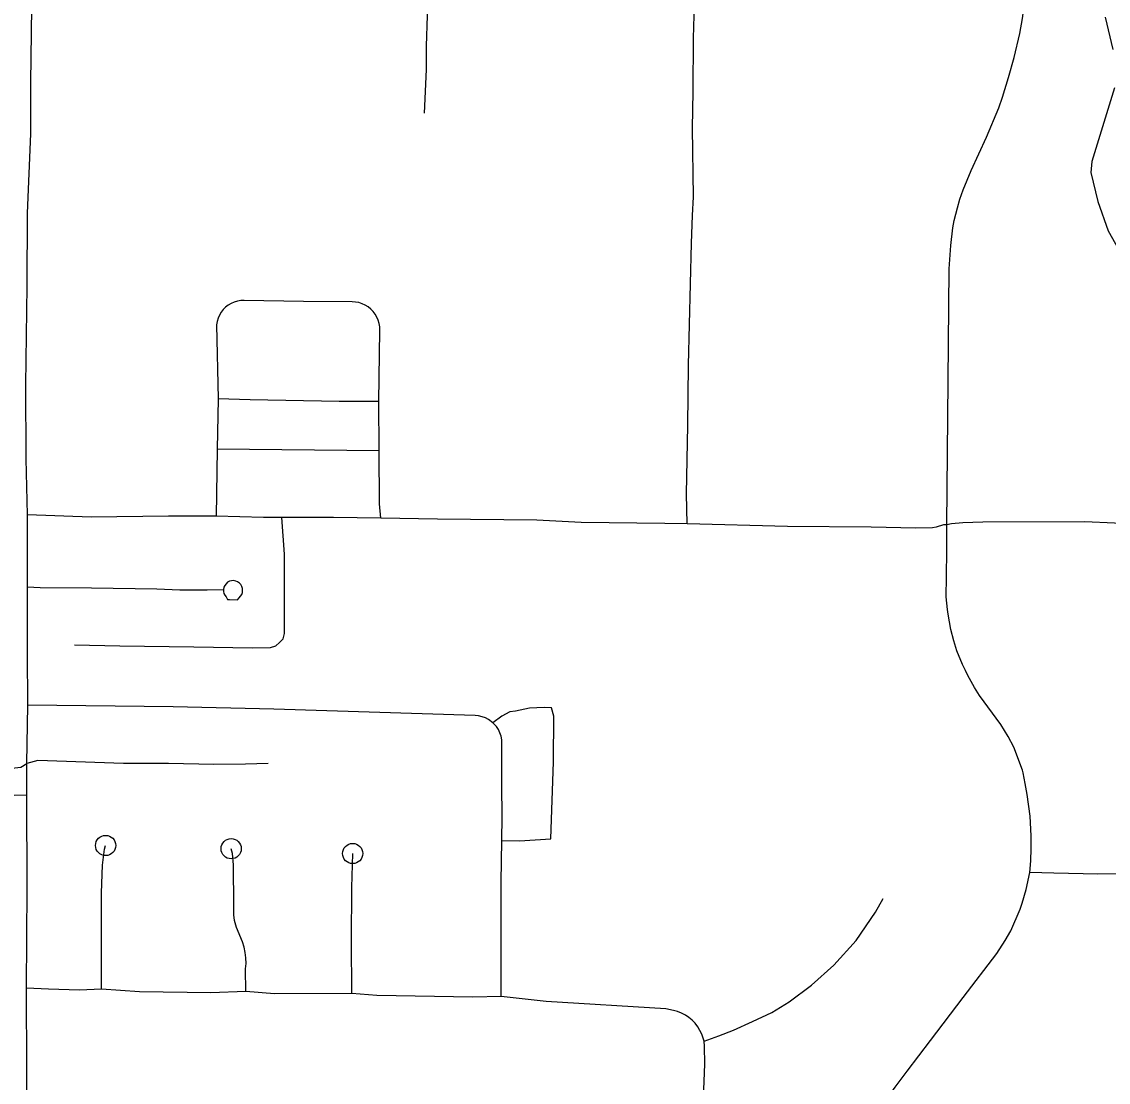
# Model space of a CAD drawing. Extents: x -19 to 366, y -4 to 359.
# Drawn here: x 147.247 to 147.756, y 192.458 to 192.955 of the extents above; entities that cross this region are included whole.
import ezdxf

# ---------------------------------------------------------------- set-up
doc = ezdxf.new("R2010")
doc.units = 0
for name, color, linetype in [('R_Striping', 7, 'Continuous'), ('R_Temp Easement', 7, 'Continuous'), ('Sheet Fence', 7, 'Continuous')]:
    doc.layers.add(name, color=color, linetype=linetype)

msp = doc.modelspace()

# ---------------------------------------------------------------- linework, layer by layer
at = {"layer": 'R_Striping'}
for points in [[(147.25014, 192.7239), (147.24938, 192.75012), (147.24926, 192.78476), (147.24989, 192.83101), (147.25013, 192.86512), (147.25171, 192.90233), (147.25167, 192.92667), (147.25181, 192.93772), (147.25223, 192.97358)], [(147.43772, 192.97215), (147.43683, 192.94326), (147.4368, 192.93243), (147.43587, 192.91193)], [(147.559, 192.71975), (147.5587, 192.73369), (147.55928, 192.76572), (147.55957, 192.79399), (147.56106, 192.85116), (147.56151, 192.86397), (147.56204, 192.87286), (147.56146, 192.90497), (147.56178, 192.92216), (147.56198, 192.94707), (147.56243, 192.96295), (147.56249, 192.97049)], [(147.68059, 192.71928), (147.68118, 192.7865), (147.68166, 192.83915), (147.68245, 192.85004), (147.68343, 192.8583), (147.68407, 192.86164), (147.68557, 192.8677), (147.68673, 192.87177), (147.68823, 192.87611), (147.69203, 192.88515), (147.69926, 192.90077), (147.70494, 192.91452), (147.70673, 192.91952), (147.70953, 192.92866), (147.7121, 192.93796), (147.71474, 192.94923), (147.71609, 192.95634), (147.71673, 192.96108), (147.71909, 192.96561), (147.71992, 192.96691), (147.7204, 192.96929)], [(147.41457, 192.77698), (147.41514, 192.81028), (147.41507, 192.81187), (147.41481, 192.81345), (147.41433, 192.81498), (147.4137, 192.81645), (147.4129, 192.81782), (147.41194, 192.8191), (147.41081, 192.82024), (147.40958, 192.82124), (147.4082, 192.82208), (147.40676, 192.82275), (147.40523, 192.82324), (147.40366, 192.82354), (147.40207, 192.82365), (147.37935, 192.8238), (147.35153, 192.82431), (147.34994, 192.82424), (147.34839, 192.82398), (147.34689, 192.82352), (147.34544, 192.82288), (147.34409, 192.82207), (147.34284, 192.8211), (147.34174, 192.81999), (147.34078, 192.81874), (147.33997, 192.81738), (147.33935, 192.81594), (147.33889, 192.81442), (147.33863, 192.81287), (147.33936, 192.77821)], [(147.33936, 192.77821), (147.33895, 192.75467)], [(147.41457, 192.77698), (147.396, 192.77697), (147.3543, 192.77768), (147.33936, 192.77821)], [(147.41472, 192.75385), (147.41457, 192.77698)], [(147.33895, 192.75467), (147.33843, 192.72325)], [(147.41472, 192.75385), (147.33895, 192.75467)], [(147.41557, 192.72231), (147.41485, 192.72902), (147.41472, 192.75385)], [(147.25003, 192.69016), (147.25014, 192.7239)], [(147.33843, 192.72325), (147.31609, 192.72336), (147.27992, 192.72287), (147.25014, 192.7239)], [(147.27216, 192.663), (147.29335, 192.66257), (147.32794, 192.66219), (147.3555, 192.66161), (147.36395, 192.66186), (147.36639, 192.66264), (147.36812, 192.66411), (147.36984, 192.66592), (147.37045, 192.66841), (147.37044, 192.68385), (147.37041, 192.7055), (147.36919, 192.7226)], [(147.36919, 192.7226), (147.36066, 192.72259), (147.33843, 192.72325)], [(147.41557, 192.72231), (147.39335, 192.7226), (147.36919, 192.7226)], [(147.559, 192.71975), (147.54855, 192.71988), (147.50937, 192.72036), (147.48868, 192.72147), (147.44216, 192.72186), (147.41557, 192.72231)], [(147.68059, 192.71928), (147.67905, 192.71918), (147.67565, 192.71806), (147.67395, 192.71777), (147.66612, 192.71766), (147.64524, 192.71817), (147.60601, 192.7184), (147.559, 192.71975)], [(147.70932, 192.6202), (147.70593, 192.62576), (147.69596, 192.63931), (147.69364, 192.64303), (147.69051, 192.64871), (147.68935, 192.65111), (147.68801, 192.65392), (147.68536, 192.66027), (147.68387, 192.6649), (147.6825, 192.6703), (147.6812, 192.67744), (147.68097, 192.67965), (147.68036, 192.68552), (147.68025, 192.68928), (147.68039, 192.69116), (147.68062, 192.71105), (147.68059, 192.71928)], [(147.81373, 192.71619), (147.79251, 192.71615), (147.78711, 192.71638), (147.78034, 192.71704), (147.77308, 192.71821), (147.75907, 192.72003), (147.74527, 192.72069), (147.69748, 192.72053), (147.68819, 192.72012), (147.6828, 192.71964), (147.68059, 192.71928)], [(147.34184, 192.68903), (147.34185, 192.68806), (147.34207, 192.68711), (147.34247, 192.68623), (147.34306, 192.68546), (147.34379, 192.68421), (147.34464, 192.6842), (147.34841, 192.68415), (147.34921, 192.68508), (147.3499, 192.68578), (147.35039, 192.68661), (147.35072, 192.68752), (147.35084, 192.68849), (147.35076, 192.68947), (147.35045, 192.69041), (147.34997, 192.69126), (147.34929, 192.69198), (147.34849, 192.69255), (147.34758, 192.69292), (147.3466, 192.69309), (147.34563, 192.69304), (147.34467, 192.69278), (147.34381, 192.69232), (147.34307, 192.69168), (147.34247, 192.69089), (147.34205, 192.68999), (147.34184, 192.68903)], [(147.25015, 192.65951), (147.25006, 192.68548), (147.25003, 192.69016)], [(147.25003, 192.69016), (147.25596, 192.68987), (147.28003, 192.68975), (147.31069, 192.68921), (147.32139, 192.68887), (147.33418, 192.68877), (147.34184, 192.68903)], [(147.25018, 192.6348), (147.25015, 192.65951)], [(147.24981, 192.60755), (147.25018, 192.6348)], [(147.36545, 192.633), (147.31829, 192.63397), (147.25018, 192.6348)], [(147.46798, 192.62657), (147.46599, 192.62807), (147.46453, 192.62883), (147.46297, 192.62939), (147.46133, 192.62974), (147.45969, 192.62989), (147.36545, 192.633)], [(147.47224, 192.5715), (147.48043, 192.57135), (147.49523, 192.57222), (147.49645, 192.60834), (147.49659, 192.62972), (147.49544, 192.63351), (147.49209, 192.63367), (147.48516, 192.63346), (147.47862, 192.63196), (147.476, 192.63163), (147.47222, 192.62971), (147.46798, 192.62657)], [(147.47224, 192.5715), (147.47245, 192.58258), (147.47222, 192.59739), (147.47227, 192.61698), (147.47217, 192.61865), (147.47186, 192.62028), (147.47132, 192.62186), (147.47061, 192.62336), (147.46969, 192.62475), (147.46798, 192.62657)], [(147.71949, 192.55648), (147.71995, 192.56188), (147.72011, 192.56764), (147.72005, 192.57357), (147.71965, 192.58287), (147.7183, 192.59301), (147.71723, 192.59812), (147.71644, 192.60315), (147.71609, 192.60441), (147.71194, 192.61509), (147.70932, 192.6202)], [(147.18834, 192.60483), (147.2111, 192.60475), (147.23675, 192.60465), (147.247, 192.60581), (147.24981, 192.60755)], [(147.24976, 192.59269), (147.24981, 192.60755)], [(147.36278, 192.60747), (147.35218, 192.60712), (147.33736, 192.60703), (147.31617, 192.60745), (147.295, 192.60753), (147.25486, 192.60884), (147.24981, 192.60755)], [(147.24976, 192.59269), (147.244, 192.59258), (147.22841, 192.59306), (147.21145, 192.59312), (147.20605, 192.59314), (147.18713, 192.59295)], [(147.24962, 192.50231), (147.24987, 192.5492), (147.24976, 192.59269)], [(147.47186, 192.49846), (147.47195, 192.55188), (147.47224, 192.5715)], [(147.28478, 192.50179), (147.28471, 192.54701), (147.28525, 192.55988), (147.2862, 192.56738), (147.28667, 192.56913)], [(147.35233, 192.50082), (147.35223, 192.51129), (147.35242, 192.51387), (147.35236, 192.51645), (147.35207, 192.51902), (147.35155, 192.52155), (147.35081, 192.52403), (147.34789, 192.53064), (147.34701, 192.534), (147.34664, 192.53672), (147.34663, 192.5388), (147.34678, 192.54086), (147.3466, 192.56012), (147.34614, 192.56542), (147.34546, 192.56761)], [(147.40193, 192.4998), (147.40181, 192.5245), (147.40196, 192.54949), (147.40236, 192.56534)], [(147.64211, 192.4239), (147.64308, 192.43006), (147.64456, 192.43553), (147.64589, 192.43934), (147.64751, 192.4429), (147.64933, 192.44616), (147.65642, 192.45597), (147.66205, 192.46341), (147.67292, 192.47782), (147.68825, 192.49792), (147.70396, 192.51849), (147.70801, 192.52456), (147.71062, 192.52923), (147.71501, 192.53925), (147.71597, 192.54208), (147.71784, 192.54855), (147.71949, 192.55648)], [(147.80374, 192.55478), (147.80023, 192.55492), (147.76939, 192.55582), (147.75132, 192.5557), (147.73075, 192.55609), (147.71949, 192.55648)], [(147.56697, 192.47749), (147.57381, 192.47993), (147.58064, 192.48261), (147.58955, 192.48664), (147.59868, 192.491), (147.60675, 192.49595), (147.61731, 192.50373), (147.62772, 192.51302), (147.6381, 192.5246), (147.6472, 192.53787), (147.65077, 192.54426)], [(147.25074, 192.40783), (147.24977, 192.45697), (147.24974, 192.46365), (147.24962, 192.50231)], [(147.28478, 192.50179), (147.27447, 192.50135), (147.25989, 192.50179), (147.24962, 192.50231)], [(147.35233, 192.50082), (147.33601, 192.50018), (147.30255, 192.50066), (147.28478, 192.50179)], [(147.40193, 192.4998), (147.36577, 192.49966), (147.35233, 192.50082)], [(147.47186, 192.49846), (147.45871, 192.49804), (147.41371, 192.49888), (147.40193, 192.4998)], [(147.56697, 192.47749), (147.56587, 192.48076), (147.56501, 192.48257), (147.56399, 192.48429), (147.56276, 192.48588), (147.56139, 192.48733), (147.55984, 192.48862), (147.55819, 192.48974), (147.55641, 192.49067), (147.55454, 192.4914), (147.55261, 192.49193), (147.54904, 192.49261), (147.49301, 192.49608), (147.47186, 192.49846)], [(147.56642, 192.43469), (147.56635, 192.44283), (147.56722, 192.46671), (147.56718, 192.47511), (147.56697, 192.47749)]]:
    msp.add_lwpolyline(points, dxfattribs=at)
for centre in [(147.28667, 192.56913), (147.34546, 192.56761), (147.40236, 192.56534)]:
    msp.add_circle(centre, 0.00473, dxfattribs=at)
at = {"layer": 'R_Temp Easement'}
for points in [[(147.75476, 192.95685), (147.7583, 192.94171)], [(147.75922, 192.92389), (147.74853, 192.88928), (147.74801, 192.88416), (147.75135, 192.87053), (147.7562, 192.85692), (147.76872, 192.83464)]]:
    msp.add_lwpolyline(points, dxfattribs=at)
at = {"layer": 'Sheet Fence'}
for points in [[(154.11585, 1.87092), (153.9063, 10.48743), (153.69602, 19.10409), (153.48501, 27.72087), (153.27327, 36.3378), (153.0608, 44.95486), (152.84759, 53.57206), (152.63366, 62.1894), (152.419, 70.80688), (152.20362, 79.42449), (151.98751, 88.04225), (151.77068, 96.66014), (151.55312, 105.27817), (151.33484, 113.89634), (151.11584, 122.51465), (150.89612, 131.13311), (150.67568, 139.7517), (150.45452, 148.37043), (150.23264, 156.98931), (150.01005, 165.60832), (149.78674, 174.22748), (149.56272, 182.84677), (149.33799, 191.46621), (149.11254, 200.0858), (148.88638, 208.70552), (148.65952, 217.32539), (148.43194, 225.9454), (148.20366, 234.56555), (147.97466, 243.18584), (147.74497, 251.80628), (147.51457, 260.42687), (147.28346, 269.04759), (147.05165, 277.66846), (146.81914, 286.28948), (146.58593, 294.91064), (146.35202, 303.53194), (146.11742, 312.15339), (145.88211, 320.77499), (145.64611, 329.39673), (145.40941, 338.01861), (145.17202, 346.64065)], [(0, 189.51617), (7.11214, 189.52059), (14.22427, 189.53386), (21.33637, 189.55597), (28.44845, 189.58693), (35.56048, 189.62672), (42.67245, 189.67537), (49.78436, 189.73285), (56.89619, 189.79918), (64.00793, 189.87436), (71.11958, 189.95838), (78.23111, 190.05124), (85.34253, 190.15294), (92.45381, 190.26349), (99.56495, 190.38288), (106.67593, 190.51112), (113.78675, 190.6482), (120.89739, 190.79412), (128.00785, 190.94888), (135.11811, 191.11248), (142.22816, 191.28493), (149.33799, 191.46621), (156.44759, 191.65634), (163.55694, 191.85531), (170.66605, 192.06312), (177.77489, 192.27977), (184.88345, 192.50526), (191.99173, 192.73959), (199.09971, 192.98276), (206.20739, 193.23477), (213.31474, 193.49561), (220.42177, 193.7653), (227.52845, 194.04382), (234.63479, 194.33118), (241.74076, 194.62738), (248.84635, 194.93241), (255.95157, 195.24628), (263.05638, 195.56898), (270.16079, 195.90052), (277.26478, 196.24089), (284.36834, 196.5901), (291.47147, 196.94814), (298.57414, 197.31501), (305.67635, 197.69072), (312.77809, 198.07525), (319.87934, 198.46862), (326.9801, 198.87082), (334.08035, 199.28185), (341.18009, 199.7017)]]:
    msp.add_spline(points, degree=3, dxfattribs=at)

doc.saveas('drawing.dxf')
